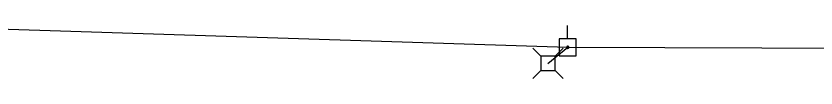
# Model space of a CAD drawing. Extents: x 600849 to 606371, y 330010 to 403088.
# Drawn here: x 602143 to 602317.8, y 359819.2 to 359830.7 of the extents above; entities that cross this region are included whole.
import ezdxf

# ---------------------------------------------------------------- set-up
doc = ezdxf.new("R2010")
doc.units = 0
for name, color, linetype in [('E_UTL_AG_Bold', 7, 'Continuous'), ('E_UTL_E_UG', 7, 'Continuous'), ('E_UTL_EPowerPole', 7, 'Continuous'), ('E_UTL_Overhead', 7, 'Continuous')]:
    doc.layers.add(name, color=color, linetype=linetype)

msp = doc.modelspace()

# ---------------------------------------------------------------- linework, layer by layer
at = {"layer": 'E_UTL_AG_Bold'}
for points in [[(602257.7, 359824.01), (602255.95, 359825.76)], [(602260.8, 359824.01), (602262.55, 359825.76)], [(602260.8, 359824.01), (602257.7, 359824.01)], [(602257.7, 359824.01), (602257.7, 359820.91)], [(602260.8, 359820.91), (602260.8, 359824.01)], [(602257.7, 359820.91), (602255.95, 359819.16)], [(602257.7, 359820.91), (602260.8, 359820.91)], [(602260.8, 359820.91), (602262.55, 359819.16)]]:
    msp.add_lwpolyline(points, dxfattribs=at)
at = {"layer": 'E_UTL_E_UG'}
msp.add_lwpolyline([(602259.25, 359822.46), (602263.58, 359825.98)], dxfattribs=at)
at = {"layer": 'E_UTL_EPowerPole'}
for points in [[(602263.55, 359827.82), (602263.55, 359830.73)], [(602265.39, 359827.82), (602261.7, 359827.82)], [(602261.7, 359827.82), (602261.7, 359824.13)], [(602265.39, 359824.13), (602265.39, 359827.82)], [(602263.82, 359825.98), (602263.81, 359826.02), (602263.8, 359826.07), (602263.78, 359826.11), (602263.75, 359826.14), (602263.72, 359826.17), (602263.68, 359826.19), (602263.64, 359826.21), (602263.59, 359826.22), (602263.55, 359826.21), (602263.5, 359826.2), (602263.46, 359826.18), (602263.42, 359826.16), (602263.39, 359826.12), (602263.37, 359826.09), (602263.35, 359826.04), (602263.34, 359826), (602263.34, 359825.95), (602263.35, 359825.91), (602263.37, 359825.87), (602263.39, 359825.83), (602263.42, 359825.8), (602263.46, 359825.77), (602263.5, 359825.75), (602263.55, 359825.74), (602263.59, 359825.74), (602263.64, 359825.75), (602263.68, 359825.76), (602263.72, 359825.78), (602263.75, 359825.81), (602263.78, 359825.85), (602263.8, 359825.89), (602263.81, 359825.93), (602263.82, 359825.98)], [(602261.7, 359824.13), (602265.39, 359824.13)]]:
    msp.add_lwpolyline(points, dxfattribs=at)
at = {"layer": 'E_UTL_Overhead'}
msp.add_lwpolyline([(601987.84, 359828.62), (602129.98, 359830.33), (602263.58, 359825.98), (602390.73, 359825.6), (602496.43, 359824.04), (602750.88, 359822.32), (602847.76, 359819.89)], dxfattribs=at)

doc.saveas('drawing.dxf')
